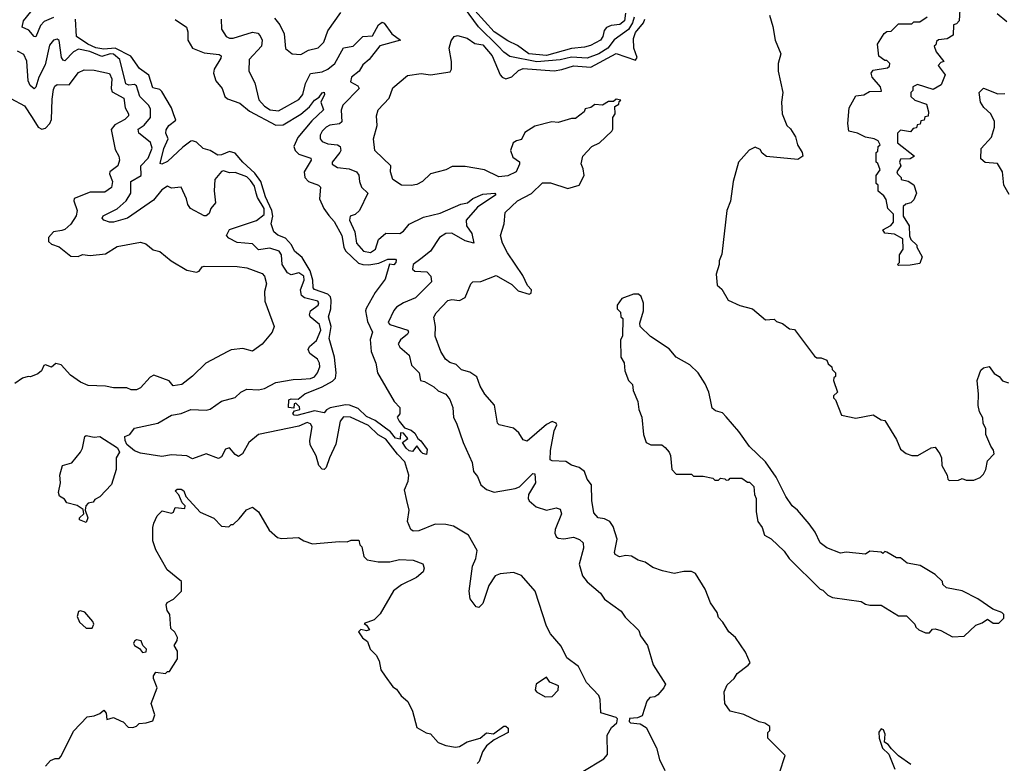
# Model space of a CAD drawing. Extents: x 2472589 to 2662339, y 701009 to 849030.
# Tile 261 of 406: x 2532991 to 2538083, y 785585 to 789432. Entities that reach past the tile are written whole.
import ezdxf

# ---------------------------------------------------------------- set-up
doc = ezdxf.new("R2010")
doc.units = 0

msp = doc.modelspace()

# ---------------------------------------------------------------- linework, layer by layer
at = {"layer": '0CON05XD'}
for points in [[(2536168.7, 789445), (2536160, 789415), (2536138.7, 789381.3), (2536065, 789327.1), (2536032.3, 789285), (2535985, 789255.3), (2535925, 789233.3), (2535845, 789237.4), (2535785, 789223.5), (2535665, 789213.9), (2535525, 789241.1), (2535495, 789262.8), (2535466, 789295), (2535364, 789394), (2535266.5, 789525)], [(2533165, 789443.5), (2533117.4, 789422.6), (2533099.1, 789400.9), (2533075, 789343.3), (2533065, 789343.8), (2533038.1, 789378.1), (2533003.3, 789393.3), (2533010, 789425), (2533071.1, 789498.9)], [(2534445, 789252), (2534485, 789274), (2534535, 789286.2), (2534563.8, 789315), (2534585, 789373.3), (2534650.7, 789469.3)], [(2536124.2, 789465), (2536118, 789425), (2536095, 789406.2), (2536049.1, 789400.9), (2536025, 789391.2), (2536013.7, 789376.3), (2536006.1, 789343.9), (2535995, 789326.1), (2535942, 789298), (2535911.1, 789288.9), (2535845, 789282.6), (2535715, 789246.8), (2535624.3, 789255), (2535565, 789297.5), (2535515, 789321.5), (2535445, 789368), (2535345, 789479.6)], [(2536867.5, 789455), (2536886.4, 789396.4), (2536897.5, 789325), (2536926.7, 789255), (2536912.5, 789205), (2536912.5, 789165), (2536936.7, 789055), (2536930, 789005), (2536933.3, 788945), (2536957.5, 788885), (2536976.4, 788866.4), (2537002.5, 788825), (2537013.3, 788785), (2537037.5, 788745), (2537040, 788725), (2537015, 788707.5), (2536853.6, 788723.6), (2536830.7, 788740.7), (2536819.3, 788759.3), (2536795, 788772.5), (2536763.6, 788756.4), (2536707.5, 788695), (2536680, 788595), (2536666.4, 788493.6), (2536647.5, 788445), (2536621.7, 788218.3), (2536607.5, 788185), (2536607.5, 788165), (2536592.5, 788115), (2536598.3, 788058.3), (2536621.7, 788038.3), (2536655, 787980), (2536715, 787952.5), (2536780, 787935), (2536848.3, 787878.3), (2536891.7, 787881.7), (2536905, 787870), (2536935, 787860), (2536971.7, 787831.7), (2536998.3, 787828.3), (2537101.7, 787691.7), (2537113, 787683), (2537135, 787682.5), (2537165, 787670), (2537171.7, 787651.7), (2537190, 787635), (2537191.7, 787621.7), (2537210, 787605), (2537210, 787585), (2537201.7, 787578.3), (2537200, 787565), (2537220, 787505), (2537200, 787485), (2537200, 787475), (2537210, 787465), (2537240, 787385), (2537315, 787370), (2537405, 787386.7), (2537445, 787362.5), (2537465, 787357.5), (2537525, 787260), (2537545, 787210), (2537575, 787187.5), (2537605, 787177.5), (2537635, 787177.5), (2537705, 787217.5), (2537725, 787220), (2537750, 787185), (2537757.5, 787165), (2537760, 787125), (2537787.5, 787075), (2537790, 787055), (2537798.3, 787048.3), (2537845, 787050), (2537865, 787057.5), (2537885, 787050), (2537925, 787050), (2537957, 787063), (2537975, 787080), (2537987.5, 787105), (2537995, 787150), (2538030, 787185), (2538027.5, 787205), (2538012.5, 787225), (2537987.5, 787285), (2537986.7, 787315), (2537972.5, 787345), (2537971.7, 787371.7), (2537953.6, 787403.6), (2537947.5, 787435), (2537950, 787495), (2537942.5, 787565), (2537955, 787600), (2537961.7, 787618.3), (2537975, 787630), (2538005, 787637.5), (2538030.7, 787600.7), (2538056.4, 787586.4), (2538073.6, 787563.6), (2538105, 787552.5)], [(2537852.5, 789485), (2537850, 789425), (2537835, 789410), (2537820, 789405), (2537818.3, 789351.7), (2537787, 789333), (2537743, 789327), (2537731.7, 789318.3), (2537728.3, 789301.7), (2537720, 789295), (2537730, 789265), (2537770, 789215), (2537755, 789210), (2537740, 789195), (2537776.2, 789146.2), (2537756.2, 789095), (2537715, 789071.2), (2537633, 789097), (2537610, 789085), (2537610, 789065), (2537600, 789055), (2537600, 789035), (2537620, 789015), (2537680, 788995), (2537690, 788955), (2537688.3, 788931.7), (2537671.7, 788928.3), (2537668.3, 788911.7), (2537651.7, 788908.3), (2537648.3, 788891.7), (2537631.7, 788888.3), (2537628.3, 788871.7), (2537611.7, 788868.3), (2537598.3, 788851.7), (2537545, 788860), (2537530, 788845), (2537530, 788795), (2537617.5, 788725), (2537595, 788712.5), (2537545, 788710), (2537540, 788695), (2537546.7, 788675), (2537527.5, 788645), (2537530, 788635), (2537550, 788615), (2537550, 788605), (2537585, 788596.2), (2537615, 788576.7), (2537628, 788535), (2537615, 788500), (2537600, 788485), (2537573, 788477), (2537560, 788465), (2537560, 788415), (2537590, 788365), (2537593, 788313), (2537600, 788295), (2537630, 788265), (2537630, 788255), (2537657.5, 788205), (2537645, 788170), (2537595, 788162.5), (2537535, 788160)], [(2538095, 789420), (2538045, 789462)], [(2533795, 789432.5), (2533852.7, 789392.7), (2533859.5, 789369.5), (2533860.8, 789325), (2533884.4, 789285), (2533945, 789259.5), (2534021.7, 789251.7), (2534032.5, 789245), (2534031.7, 789231.7), (2533995.8, 789175), (2533992.9, 789155), (2534005.8, 789115.8), (2534037.5, 789075), (2534051.1, 789035), (2534065, 789022.9), (2534129.2, 788999.2), (2534178.4, 788958.4), (2534315, 788885.9), (2534352.6, 788887.4), (2534445, 788943.6), (2534489.3, 788980.7), (2534515, 789014.4), (2534539.5, 789030.5), (2534555, 789053.8), (2534566, 789056), (2534566.7, 789045), (2534547.8, 789005), (2534562, 788965), (2534501.5, 788908.5), (2534428.3, 788821.7), (2534407.8, 788775), (2534414.5, 788755), (2534435, 788736.4), (2534495.7, 788715), (2534497.8, 788705), (2534462.5, 788645), (2534465, 788616), (2534484, 788594), (2534536, 788575), (2534546, 788565), (2534541.2, 788505), (2534564.2, 788454.2), (2534589, 788419), (2534616.8, 788386.8), (2534656.2, 788315), (2534666.4, 788255), (2534675.6, 788235.6), (2534742.8, 788172.8), (2534765, 788164.6), (2534796, 788164), (2534847.2, 788172.8), (2534895, 788192.5), (2534935, 788192.5), (2534938, 788188), (2534935.8, 788175), (2534925, 788163.8), (2534903, 788167), (2534880.3, 788089.7), (2534829.6, 788020.4), (2534781.7, 787938.3), (2534779.4, 787925), (2534790, 787870), (2534815.6, 787815), (2534803, 787777), (2534807.9, 787715), (2534832.9, 787655), (2534841.2, 787605), (2534926.8, 787456.8), (2534956.7, 787425), (2534957, 787393), (2534942.5, 787375), (2534952.5, 787355), (2534980, 787320), (2535015, 787308.8), (2535035, 787293.3), (2535050, 787265), (2535065, 787253.3), (2535097.7, 787207.7), (2535095, 787182.5), (2535075, 787186.7), (2535066.1, 787196.1), (2535045, 787226.7), (2535021.7, 787198.3), (2535005, 787201.2), (2534990, 787215), (2534970, 787245), (2534997.5, 787265), (2534975, 787292.5), (2534960, 787295), (2534958.3, 787261.7), (2534935, 787266.2), (2534908.8, 787298.8), (2534828.6, 787358.6), (2534785, 787379.2), (2534740.5, 787420.5), (2534696.9, 787436.9), (2534675, 787438.6), (2534596.2, 787423.8), (2534577, 787413), (2534565, 787397.5), (2534515, 787407.5), (2534423.9, 787383.9), (2534410, 787385), (2534402.5, 787395), (2534411.7, 787408.3), (2534440, 787415), (2534438.3, 787428.3), (2534418.3, 787448.3), (2534410, 787445), (2534408.3, 787421.7), (2534380, 787425), (2534382.5, 787465), (2534395, 787470), (2534431.7, 787468.3), (2534465, 787495.7), (2534555, 787532), (2534609.1, 787560.9), (2534623.6, 787576.4), (2534626.7, 787605), (2534619.2, 787685), (2534592, 787782), (2534601.5, 787845), (2534587.3, 787895), (2534599.1, 787935), (2534601.4, 787981.4), (2534597.4, 787997.4), (2534585, 788010.9), (2534515, 788035.6), (2534508.2, 788045), (2534507.1, 788085), (2534492.6, 788132.6), (2534450.7, 788200.7), (2534411.4, 788235), (2534396.9, 788266.9), (2534365, 788301.9), (2534325, 788317.5), (2534305.7, 788335), (2534291.1, 788375), (2534299.7, 788415), (2534294.8, 788445), (2534262.3, 788515), (2534238.6, 788595), (2534207.4, 788637.4), (2534144, 788694), (2534105, 788741.5), (2534075, 788749.2), (2534035, 788732.1), (2534015, 788730), (2533975, 788754.4), (2533940, 788765), (2533905, 788798.8), (2533885, 788804.3), (2533875, 788802.9), (2533835, 788772.7), (2533755, 788698.1), (2533725, 788684), (2533717, 788687), (2533736.9, 788765), (2533757.8, 788815), (2533745.8, 788845), (2533747.9, 788862.1), (2533762.5, 788885), (2533797.5, 788912.5), (2533785.7, 788944.3), (2533775.3, 788975), (2533725, 789060.8), (2533715, 789070.6), (2533678.9, 789078.9), (2533659.1, 789145), (2533609.5, 789179.5), (2533565, 789242.1), (2533484.5, 789284.5), (2533425, 789278.3), (2533385, 789285.9), (2533342.7, 789305), (2533283.7, 789343.7), (2533279.1, 789435)], [(2534033.3, 789435), (2534035, 789382.5), (2534058, 789345), (2534075, 789335.7), (2534095, 789335.6), (2534195, 789366.9), (2534221.7, 789361.7), (2534235, 789348.8), (2534244.3, 789325), (2534241.1, 789295), (2534176.9, 789225), (2534175.6, 789165), (2534206.9, 789105), (2534227.8, 789017.8), (2534256, 788985), (2534286.2, 788965), (2534329.1, 788960.9), (2534435, 789018.9), (2534455.5, 789045), (2534469.4, 789100.6), (2534495, 789153.1), (2534555, 789161.8), (2534585, 789176.2), (2534620.9, 789205), (2534664.7, 789285.3), (2534714.6, 789295.4), (2534735, 789314.3), (2534765, 789344.4), (2534815, 789348.8), (2534846, 789405), (2534865, 789418.8), (2534875, 789413.8), (2534915, 789358), (2534960, 789325), (2534853.2, 789296.8), (2534798, 789225), (2534765, 789198.8), (2534745.5, 789164.5), (2534706.2, 789135), (2534700.8, 789110.8), (2534739.1, 789089.1), (2534746, 789075), (2534661.3, 788988.7), (2534653.5, 788963.5), (2534656.5, 788903.5), (2534645, 788892.7), (2534595, 788886.2), (2534575, 788875.5), (2534554.4, 788855), (2534544.4, 788835), (2534544.2, 788815), (2534555, 788801.4), (2534585, 788789.4), (2534634.5, 788784.5), (2534648, 788775), (2534651.4, 788755), (2534647.1, 788745), (2534606.2, 788695), (2534606.7, 788685), (2534635, 788667.5), (2534695, 788660.5), (2534732, 788645), (2534745, 788627.5), (2534747.5, 788595), (2534758, 788565), (2534791.2, 788535), (2534747.5, 788445), (2534726.1, 788423.9), (2534700, 788415), (2534696.2, 788395), (2534724.1, 788334.1), (2534732, 788275), (2534768.8, 788235), (2534805, 788227.5), (2534830.8, 788245), (2534845.7, 788295), (2534885, 788326.9), (2534956.2, 788325), (2534975, 788336.9), (2535005, 788374.4), (2535079.5, 788410.5), (2535165, 788430), (2535272.8, 788477.2), (2535305.7, 788484.3), (2535334.2, 788505.8), (2535385, 788529.6), (2535447.5, 788535), (2535453.3, 788525), (2535358.9, 788461.1), (2535299.4, 788395), (2535301.5, 788365), (2535328.6, 788325), (2535340, 788275), (2535295, 788287.5), (2535225, 788326.9), (2535195, 788325.5), (2535161.9, 788305), (2535115.2, 788234.8), (2535064.7, 788195.3), (2535025.8, 788165), (2535021.7, 788141.7), (2535035, 788131.4), (2535097.1, 788127.1), (2535117.5, 788105), (2535120, 788075), (2535037.6, 787992.4), (2534975, 787966.7), (2534940, 787945), (2534925, 787926.7), (2534896.2, 787865), (2534905, 787854.2), (2534998.8, 787825), (2535002, 787815), (2534995.7, 787805), (2534959.2, 787775), (2534948.8, 787755), (2534957.3, 787737.3), (2535005, 787696.7), (2535017.5, 787645), (2535056.2, 787605), (2535063.3, 787565), (2535085, 787560), (2535132.3, 787532.3), (2535155, 787511.2), (2535194.1, 787494.1), (2535215, 787467.5), (2535231.2, 787425), (2535233.6, 787373.6), (2535250, 787345), (2535283.8, 787245), (2535331.4, 787141.4), (2535338, 787095), (2535357.9, 787067.9), (2535375.6, 787025), (2535405, 787001.2), (2535445, 786987.9), (2535553.1, 787006.9), (2535576.2, 787015), (2535645, 787083.3), (2535655, 787082.5), (2535658.2, 787035), (2535622.7, 786975), (2535620, 786955), (2535625, 786942.5), (2535662.3, 786912.3), (2535714.4, 786894.4), (2535765, 786907.1), (2535785, 786898.8), (2535791.9, 786875), (2535760.6, 786795), (2535758.8, 786775), (2535765, 786757.5), (2535775, 786750), (2535805, 786746), (2535855, 786754.2), (2535885, 786742.5), (2535905, 786726.2), (2535907.3, 786697.3), (2535884.3, 786615), (2535901.9, 786555), (2535925, 786524.2), (2535994.3, 786464.3), (2536014.6, 786434.6), (2536101.2, 786371.2), (2536121.3, 786341.3), (2536192.7, 786272.7), (2536201.2, 786245), (2536237.5, 786195), (2536266.7, 786095), (2536330.8, 785995), (2536322.5, 785975), (2536290, 785940), (2536275, 785928.1), (2536250, 785925), (2536233.7, 785906.3), (2536209.5, 785830.5), (2536185, 785820), (2536145, 785816.2), (2536142.1, 785802.1), (2536150, 785795), (2536198.8, 785788.8), (2536230.7, 785770.7), (2536284.4, 785665), (2536299.4, 785605), (2536327.9, 785547.9)], [(2534308.8, 789438.8), (2534335.7, 789405.7), (2534358.8, 789358.8), (2534365, 789282.5), (2534400, 789255), (2534445, 789252)], [(2535592.5, 788107.5), (2535512.9, 788225), (2535486.7, 788275), (2535477.5, 788315), (2535496.7, 788375), (2535501.2, 788435), (2535564.4, 788495), (2535638.2, 788531.8), (2535695, 788587.5), (2535735, 788587.5), (2535825, 788557.5), (2535883.3, 788575), (2535910, 788625), (2535905, 788660), (2535893.6, 788686.4), (2535902.5, 788725), (2535950, 788775), (2535988.8, 788795), (2536053.8, 788855), (2536058.8, 788865), (2536057.5, 788925), (2536070, 788945), (2536068.3, 788981.7), (2536090, 788995), (2536091.7, 789008.3), (2536100, 789015), (2536075, 789020), (2536061.7, 789008.3), (2536035, 789007.5), (2536005, 788988.8), (2535965, 788992.5), (2535945, 788977.5), (2535915, 788970), (2535910, 788955), (2535865, 788920), (2535845, 788920), (2535775, 788900), (2535743, 788903), (2535655, 788880), (2535602.3, 788847.7), (2535585, 788812.5), (2535560, 788805), (2535542.5, 788795), (2535528.8, 788755), (2535541.2, 788721.2), (2535575.7, 788695.7), (2535576.2, 788685), (2535558, 788645), (2535515, 788624.6), (2535469.3, 788619.3), (2535395, 788654), (2535295, 788672.9), (2535227.7, 788672.3), (2535195, 788654.3), (2535115.8, 788634.2), (2535073.8, 788595), (2535045, 788579.2), (2535015, 788574), (2534965, 788576.2), (2534920, 788605), (2534908.8, 788645), (2534910, 788675), (2534826.7, 788755), (2534820, 788815), (2534840, 788885), (2534836.7, 788935), (2534844, 788965), (2534901.2, 789025), (2534921.2, 789078.8), (2534996.4, 789143.6), (2535066.1, 789153.9), (2535115, 789145.8), (2535217.7, 789162.3), (2535223.8, 789175), (2535224, 789215), (2535211.2, 789285), (2535221.7, 789321.7), (2535237.5, 789345), (2535255, 789350), (2535305, 789336), (2535345, 789308.6), (2535385, 789301.4), (2535434.3, 789245), (2535475.5, 789145.5), (2535485, 789134.2), (2535505, 789125.7), (2535535, 789135.6), (2535571, 789169), (2535595, 789178.2), (2535755, 789167.2), (2535795, 789173.4), (2535855, 789193.4), (2535945, 789185.9), (2536075, 789255.9), (2536175, 789222.9), (2536184.2, 789235.8), (2536167.1, 789285), (2536164.7, 789335), (2536174.7, 789365), (2536216.4, 789415), (2536223.8, 789435)], [(2537535, 788160), (2537530, 788165), (2537540, 788175), (2537540, 788215), (2537560, 788245), (2537558.3, 788298.3), (2537515, 788322.5), (2537465, 788327.5), (2537453.9, 788343.9), (2537495, 788367.5), (2537510, 788385), (2537510, 788425), (2537480, 788455), (2537471.7, 788501.7), (2537460, 788520), (2537430, 788545), (2537430, 788575), (2537420, 788585), (2537420, 788625), (2537440, 788655), (2537428.3, 788688.3), (2537420, 788695), (2537420, 788745), (2537428.3, 788751.7), (2537430, 788775), (2537440, 788785), (2537430, 788805), (2537410, 788815), (2537365, 788823.8), (2537324.1, 788844.1), (2537278.8, 788855), (2537273.8, 788895), (2537280, 788975), (2537315, 789037.5), (2537357, 789043), (2537385, 789060), (2537448.3, 789061.7), (2537442.5, 789085), (2537400, 789135), (2537393.3, 789155), (2537405, 789170), (2537478.3, 789181.7), (2537488.3, 789191.7), (2537490, 789205), (2537475, 789220), (2537465, 789220), (2537433, 789243), (2537426.7, 789305), (2537460.7, 789359.3), (2537475, 789370), (2537498.3, 789371.7), (2537535, 789410), (2537605, 789410), (2537615, 789420), (2537645, 789420), (2537683, 789447)], [(2535795, 785476.7), (2536012.4, 785607.6), (2536030, 785630), (2536028.8, 785731.2), (2536050.5, 785769.5), (2536078, 785795), (2536082, 785815), (2536075, 785822), (2535995.8, 785845.8), (2535992.8, 785915), (2535985.2, 785935), (2535922.7, 786002.7), (2535880.3, 786085), (2535820.4, 786130.4), (2535791.4, 786191.4), (2535736, 786255), (2535715.3, 786295), (2535655.9, 786475), (2535586.3, 786556.3), (2535545, 786572), (2535475, 786565.5), (2535449.2, 786555), (2535416.7, 786505), (2535385, 786411.2), (2535365, 786391.2), (2535351.2, 786395), (2535320.4, 786435), (2535314.4, 786475), (2535332.1, 786605), (2535350.4, 786645), (2535356.3, 786685), (2535311.2, 786765), (2535235, 786812.4), (2535195, 786820.6), (2535138.6, 786821.4), (2535055, 786787.7), (2535025, 786785.5), (2535012.7, 786795), (2534996.9, 786835), (2535004.6, 786895), (2534993.6, 786943.6), (2534980.7, 786999.3), (2534999.1, 787045), (2535003.7, 787075), (2534983, 787145), (2534944.2, 787184.2), (2534885, 787261.7), (2534843.7, 787283.7), (2534795, 787332.5), (2534701.2, 787375), (2534665, 787377.5), (2534647.8, 787355), (2534625.4, 787235), (2534592.2, 787165), (2534576.5, 787115), (2534565, 787105.6), (2534555, 787105.7), (2534537.5, 787125), (2534524.5, 787175), (2534493.1, 787233.1), (2534491.4, 787255), (2534504, 787325), (2534495, 787340.8), (2534477.4, 787347.4), (2534435, 787328.7), (2534226.4, 787285), (2534176.5, 787245), (2534143.3, 787185), (2534122.7, 787172.7), (2534105, 787183.1), (2534075, 787216.7), (2534055, 787210.5), (2534035, 787170.8), (2534018, 787162), (2533955, 787186.4), (2533885, 787160.8), (2533855, 787175.5), (2533775, 787180.4), (2533725, 787172.4), (2533615, 787189.5), (2533585, 787201.8), (2533544.8, 787234.8), (2533535.5, 787255), (2533534.3, 787275.7), (2533560, 787285), (2533585, 787318.6), (2533705.4, 787344.6), (2533775, 787385.7), (2533825, 787394.4), (2533875, 787414.4), (2533955, 787412.2), (2533975, 787416.9), (2534035, 787458.6), (2534105, 787476.5), (2534135, 787505.6), (2534165, 787520.6), (2534225, 787516.2), (2534255.9, 787524.1), (2534316, 787554), (2534405, 787570.4), (2534447.9, 787572.1), (2534495, 787575.3), (2534515, 787584), (2534531.3, 787605), (2534542.1, 787635), (2534541.1, 787655), (2534530, 787675), (2534491.9, 787705), (2534481.8, 787725), (2534489.1, 787740.9), (2534525, 787772.2), (2534547.7, 787825), (2534541.6, 787855), (2534493.1, 787895), (2534488.6, 787905), (2534493.9, 787926.1), (2534534.2, 787955), (2534537.2, 787967.2), (2534532, 787975), (2534463.6, 787993.6), (2534447.5, 788005), (2534442.7, 788035), (2534461.2, 788085), (2534459.6, 788105), (2534435, 788121.9), (2534395, 788110.9), (2534375, 788121.9), (2534348.2, 788165), (2534345.3, 788215), (2534333.1, 788235), (2534285, 788250), (2534225, 788241.9), (2534195, 788272.7), (2534115, 788278.9), (2534071.7, 788301.7), (2534060, 788315), (2534075, 788346), (2534215, 788393.5), (2534255, 788423.8), (2534255.6, 788455), (2534221.2, 788511.2), (2534213.3, 788535), (2534205, 788570.5), (2534185, 788600.4), (2534165, 788617.8), (2534105, 788641.4), (2534075, 788640), (2534045, 788650), (2534035, 788645.7), (2534000, 788605), (2533995.7, 788545.7), (2534003.3, 788485), (2533980, 788455), (2533970.7, 788429.3), (2533955, 788416.7), (2533945, 788416.7), (2533873.3, 788455), (2533860, 788475), (2533853.3, 788505), (2533825.8, 788565.8), (2533775, 788560), (2533755, 788571.2), (2533725, 788551.9), (2533682, 788498), (2533548.6, 788405), (2533475, 788384.7), (2533454.7, 788384.7), (2533426.2, 788395), (2533418, 788405), (2533423, 788417), (2533495, 788453.6), (2533540.8, 788495), (2533565.3, 788535), (2533566.2, 788593.8), (2533618.9, 788625), (2533617.8, 788675), (2533655.2, 788714.8), (2533676.1, 788766.1), (2533666.6, 788796.6), (2533622.4, 788832.4), (2533606.5, 788845), (2533603.1, 788865), (2533635, 788885.6), (2533666.4, 788925), (2533668, 788968), (2533658, 788988), (2533612.1, 789035), (2533595, 789089.2), (2533585, 789095.5), (2533555, 789092.1), (2533539.1, 789099.1), (2533508.5, 789225), (2533475, 789253.3), (2533458, 789255), (2533415, 789241.4), (2533353.8, 789266.2), (2533295, 789278.2), (2533269.1, 789265), (2533225, 789218.6), (2533215, 789221.4), (2533206.2, 789236.2), (2533194.3, 789324.3), (2533185, 789330.8), (2533165, 789325.7), (2533145, 789300), (2533121.8, 789198.2), (2533089.6, 789135), (2533075, 789083.3), (2533065, 789074.3), (2533045, 789090.8), (2533035.4, 789115), (2533026.9, 789216.9), (2533011.7, 789251.7), (2532979.5, 789269.5)], [(2532945, 789023.8), (2533015, 788986.2), (2533055.8, 788925), (2533086.2, 788875), (2533105, 788865.8), (2533125, 788870), (2533146.9, 788895), (2533155.6, 788915), (2533159.1, 789020.9), (2533165, 789070), (2533172.7, 789087.3), (2533185, 789096), (2533246.7, 789095), (2533295, 789158.8), (2533325, 789172), (2533375, 789170), (2533455, 789153.3), (2533466.7, 789125), (2533463.3, 789075), (2533468.3, 789058.3), (2533529.2, 789025), (2533536, 788975), (2533553.3, 788945), (2533553.3, 788935), (2533535, 788916), (2533483.2, 788886.8), (2533463.9, 788863.9), (2533485, 788760), (2533504, 788725), (2533507.5, 788705), (2533498, 788675), (2533457.5, 788645), (2533455.7, 788635), (2533470, 788595), (2533465, 788563.3), (2533431.2, 788538.8), (2533355, 788539.2), (2533272.9, 788507.1), (2533270, 788495), (2533287.1, 788445), (2533283.2, 788416.8), (2533255, 788374), (2533225, 788346), (2533209.4, 788340.6), (2533165, 788333.3), (2533140, 788305), (2533140, 788285), (2533155, 788270), (2533195, 788255.8), (2533255, 788207.5), (2533293.6, 788206.4), (2533315, 788216.2), (2533355, 788212), (2533435, 788221.2), (2533495, 788258.8), (2533615, 788281.2), (2533642.3, 788272.3), (2533680.5, 788240.5), (2533715, 788232.5), (2533773.9, 788183.9), (2533855.8, 788135.8), (2533905, 788126.2), (2533919.2, 788130.8), (2533935, 788152.5), (2533945, 788156.7), (2534115, 788155.6), (2534165, 788147.5), (2534245, 788118.8), (2534257.5, 788105), (2534266.9, 788065), (2534256, 788025), (2534258, 787975), (2534306.2, 787845), (2534296.7, 787815), (2534245, 787752.5), (2534195, 787716.7), (2534145, 787730), (2534085, 787723.3), (2534067.5, 787715), (2533952.5, 787655), (2533885, 787587.5), (2533830, 787545), (2533785, 787537.5), (2533763.6, 787563.6), (2533685, 787592.5), (2533665, 787582.5), (2533615, 787527.5), (2533595, 787517.5), (2533567, 787517), (2533545, 787526.7), (2533475, 787527.5), (2533435, 787536.7), (2533345, 787540), (2533305, 787556.2), (2533252.8, 787592.8), (2533205, 787645.8), (2533177, 787653), (2533155, 787633.8), (2533123.9, 787646.1), (2533115, 787642.5), (2533103.3, 787615), (2533085, 787600), (2533046.4, 787583.6), (2533035, 787586.7), (2533005, 787576.7), (2532965, 787550)], [(2538107.5, 788527.5), (2538080, 788575), (2538072.5, 788645), (2538047, 788687), (2537983, 788693), (2537961.7, 788711.7), (2537962.5, 788765), (2538016.1, 788823.9), (2538032.5, 788875), (2538032.5, 788905), (2538012.5, 788945), (2537977, 788977), (2537960, 789005), (2537952.5, 789055), (2537975, 789077.5), (2538048.3, 789048.3), (2538085, 789050)], [(2536920, 785535), (2536950, 785625), (2536860, 785715), (2536860, 785745), (2536870, 785755), (2536870, 785775), (2536845, 785793.3), (2536815, 785800), (2536735, 785838), (2536664.4, 785854.4), (2536637.5, 785895), (2536633.3, 785955), (2536649.3, 785990.7), (2536685, 786023.3), (2536700.5, 786049.5), (2536758, 786092), (2536767.5, 786105), (2536745, 786160), (2536692.5, 786235), (2536657.5, 786265), (2536627.5, 786315), (2536605, 786340), (2536597.5, 786365), (2536563.3, 786415), (2536536.1, 786486.1), (2536486.4, 786566.4), (2536465, 786576.7), (2536425, 786576.7), (2536375, 786566.7), (2536315, 786580), (2536265, 786597.5), (2536226.1, 786626.1), (2536190, 786635), (2536155, 786656.7), (2536125, 786660), (2536092.7, 786652.7), (2536070, 786665), (2536066.2, 786675), (2536080, 786745), (2536059.7, 786809.7), (2536043.3, 786835), (2536015, 786848.8), (2535982.5, 786855), (2535960.5, 786880.5), (2535950, 786945), (2535948.6, 787025), (2535926, 787055), (2535910.8, 787095), (2535883.8, 787115), (2535845, 787128), (2535815, 787146.2), (2535745, 787149.2), (2535734.6, 787154.6), (2535735, 787202.5), (2535755.3, 787304.7), (2535768.9, 787335), (2535764.3, 787345), (2535745, 787353.5), (2535715, 787337.1), (2535615, 787251.2), (2535595, 787257.5), (2535572.5, 787295), (2535545, 787318.8), (2535470, 787335), (2535462, 787345), (2535446.8, 787436.8), (2535396.2, 787495), (2535372.5, 787535), (2535355, 787584), (2535318.8, 787608.8), (2535275, 787620.8), (2535248, 787648), (2535215, 787658.6), (2535192, 787675), (2535169.4, 787715), (2535140, 787795), (2535141.4, 787845), (2535132.7, 787892.7), (2535144.2, 787915), (2535205, 787978.6), (2535225, 787983.5), (2535265, 787979.5), (2535295, 787994.4), (2535324.2, 788065), (2535334.4, 788075.6), (2535375, 788077.5), (2535455, 788108.5), (2535535, 788060.9), (2535568.5, 788028.5), (2535625, 788011.9), (2535635, 788016.2), (2535638.1, 788035), (2535617.2, 788057.2), (2535592.5, 788107.5)], [(2537815, 786240), (2537875, 786242.5), (2537935, 786300), (2537968.3, 786311.7), (2537995, 786330), (2538025, 786310), (2538055, 786310), (2538080, 786335), (2538080, 786355), (2538070, 786365), (2538023, 786383), (2537946.1, 786436.1), (2537865, 786477.5), (2537783, 786493), (2537765, 786510), (2537762.5, 786525), (2537725, 786562.5), (2537647.7, 786607.7), (2537580.5, 786620.5), (2537545, 786647.5), (2537525, 786647.5), (2537475, 786677.5), (2537465, 786680), (2537455, 786670), (2537445, 786677.5), (2537387, 786683), (2537365, 786667.5), (2537265, 786676.7), (2537235, 786672.5), (2537165, 786700), (2537130, 786725), (2537105, 786780), (2537073, 786823), (2537012.5, 786895), (2536985, 786917.5), (2536953.3, 786965), (2536903.3, 787065), (2536847.5, 787145), (2536764.3, 787224.3), (2536710.5, 787300.5), (2536645, 787377.5), (2536625, 787397.5), (2536588.3, 787408.3), (2536571.7, 787421.7), (2536562.5, 787465), (2536553.8, 787505), (2536535, 787547.5), (2536500, 787605), (2536455.8, 787645.8), (2536385, 787686.7), (2536349.3, 787729.3), (2536253.6, 787793.6), (2536200, 787845), (2536198.3, 787861.7), (2536216.7, 787925), (2536216.7, 787965), (2536205, 788000), (2536191.7, 788011.7), (2536165, 788012.5), (2536105, 787990), (2536080, 787955), (2536080, 787935), (2536098.3, 787918.3), (2536100, 787895), (2536110, 787885), (2536107.5, 787795), (2536097.5, 787775), (2536100, 787685), (2536117, 787657), (2536120, 787615), (2536140, 787565), (2536160, 787545), (2536163, 787513), (2536187, 787457), (2536192.5, 787415), (2536207.5, 787375), (2536217.5, 787285), (2536230, 787245), (2536255, 787232.5), (2536311.7, 787231.7), (2536328.3, 787218.3), (2536350, 787195), (2536357, 787177), (2536362.5, 787105), (2536385, 787080), (2536465, 787080), (2536475, 787070), (2536525, 787070), (2536575, 787060), (2536585, 787050), (2536605, 787050), (2536615, 787060), (2536637, 787057), (2536645, 787050), (2536658.3, 787051.7), (2536665, 787060), (2536725, 787060), (2536755, 787040), (2536765, 787040), (2536787, 787017), (2536790, 786975), (2536800, 786955), (2536800, 786885), (2536807.5, 786835), (2536830, 786805), (2536842.5, 786765), (2536876.4, 786746.4), (2536945, 786682.5), (2536970, 786645), (2537130, 786485), (2537145, 786480), (2537170, 786455), (2537195, 786442.5), (2537341.7, 786421.7), (2537365, 786407.5), (2537387, 786403), (2537445, 786402.5), (2537535, 786347.5), (2537577, 786347), (2537620, 786305), (2537625, 786290), (2537640, 786275), (2537675, 786260), (2537695, 786260), (2537711.7, 786278.3), (2537725, 786280), (2537755, 786272.5), (2537815, 786240)], [(2533335, 786830), (2533300, 786845), (2533300, 786855), (2533322.5, 786875), (2533318.3, 786898.3), (2533288, 786918), (2533235, 786932.5), (2533221.7, 786951.7), (2533196.7, 786966.7), (2533192, 786985), (2533201.2, 787035), (2533197.5, 787075), (2533212.5, 787125), (2533260.5, 787139.5), (2533305.8, 787194.2), (2533316.2, 787215), (2533327.5, 787275), (2533335, 787280), (2533375, 787272.5), (2533405, 787276.2), (2533496.6, 787216.6), (2533506.4, 787193.6), (2533488.8, 787165), (2533490, 787105), (2533465, 787027.5), (2533405, 786963.3), (2533380, 786950), (2533370, 786935), (2533345, 786930), (2533333, 786917), (2533330, 786895), (2533343.3, 786855), (2533335, 786830)], [(2533125, 785570), (2533150.7, 785599.3), (2533175, 785610), (2533195, 785610), (2533205, 785622.5), (2533269.5, 785750.5), (2533340, 785825), (2533375, 785830), (2533405, 785842.5), (2533425, 785860), (2533437.5, 785845), (2533441.7, 785811.7), (2533475, 785822.5), (2533515, 785802.5), (2533525, 785800), (2533551.2, 785771.2), (2533575, 785770), (2533595, 785777.5), (2533608.3, 785791.7), (2533645, 785793.8), (2533680, 785805), (2533690, 785835), (2533671.2, 785895), (2533702.5, 785975), (2533683, 786023), (2533683, 786037), (2533695, 786056.7), (2533745, 786050), (2533755, 786060), (2533765, 786060), (2533807.5, 786125), (2533807.5, 786165), (2533790, 786195), (2533805, 786220), (2533806.7, 786235), (2533793, 786263), (2533773, 786283), (2533766.7, 786355), (2533753.3, 786375), (2533747.5, 786405), (2533753.6, 786416.4), (2533786.4, 786433.6), (2533827.5, 786475), (2533827.5, 786525), (2533753.3, 786585), (2533695, 786690), (2533680, 786735), (2533680, 786805), (2533683.6, 786826.4), (2533702.5, 786865), (2533728.3, 786891.7), (2533775, 786878.8), (2533785.8, 786884.2), (2533795, 786907.5), (2533845, 786902.5), (2533846.1, 786916.1), (2533831.7, 786931.7), (2533814, 786974), (2533794, 786995), (2533805, 787002.5), (2533825, 787002.5), (2533840, 786995), (2533850, 786965), (2533923.6, 786883.6), (2533995, 786852.5), (2534035, 786812.5), (2534071.7, 786808.3), (2534085, 786820), (2534095, 786820), (2534125, 786850), (2534163.6, 786896.4), (2534195, 786910), (2534226.4, 786886.4), (2534281.7, 786791.7), (2534323.6, 786753.6), (2534345, 786747.5), (2534433, 786753), (2534460, 786735), (2534505, 786720), (2534645, 786732.5), (2534685, 786730), (2534705, 786740), (2534745, 786740), (2534750, 786715), (2534760, 786705), (2534770, 786655), (2534788.3, 786638.3), (2534845, 786627.5), (2534905, 786627.5), (2534955, 786640), (2535025, 786636.2), (2535076.4, 786616.4), (2535083.3, 786595), (2535077.5, 786575), (2535043.6, 786546.4), (2534965, 786507.5), (2534923.6, 786476.4), (2534855, 786357.5), (2534823.6, 786326.4), (2534771.7, 786308.3), (2534785, 786300), (2534800, 786275), (2534785, 786270), (2534755, 786276.7), (2534742.5, 786265), (2534764.1, 786234.1), (2534790, 786215), (2534802.5, 786175), (2534833.6, 786143.6), (2534850, 786115), (2534858.3, 786068.3), (2534880, 786035), (2534920.7, 785980.7), (2534939.3, 785969.3), (2534964.1, 785934.1), (2534997.5, 785905), (2535022.5, 785855), (2535045, 785770), (2535093, 785743), (2535115, 785737.5), (2535155, 785692.5), (2535195, 785676.7), (2535245, 785668.8), (2535265, 785672), (2535304.1, 785695.9), (2535372.5, 785715), (2535405, 785742.5), (2535441.7, 785738.3), (2535495, 785777.5), (2535505, 785777.5), (2535516.1, 785766.1), (2535517.5, 785745), (2535445, 785706.7), (2535404.3, 785675.7), (2535383.3, 785645), (2535366.7, 785595), (2535356.1, 785583.9)], [(2533335, 786284), (2533365, 786284.2), (2533374, 786305), (2533369.4, 786319.4), (2533327.1, 786367.1), (2533305, 786373.8), (2533295, 786370), (2533288.6, 786345), (2533300.8, 786315), (2533335, 786284)], [(2533625, 786158.8), (2533645, 786162.5), (2533645.9, 786175.9), (2533627.5, 786195), (2533618.8, 786218.8), (2533595, 786223.3), (2533585, 786217.5), (2533580, 786205), (2533584, 786195), (2533609.7, 786179.7), (2533625, 786158.8)], [(2535708.1, 785928.1), (2535745, 785930.6), (2535776.1, 785963.9), (2535776.4, 785986.4), (2535732.5, 786005), (2535715, 786030), (2535662.5, 785995), (2535656.7, 785965), (2535663.3, 785955), (2535708.1, 785928.1)], [(2537599.3, 785579.3), (2537535, 785623.8), (2537499.2, 785659.2), (2537482.2, 785682.2), (2537463.3, 785695), (2537467.1, 785735), (2537457.9, 785757.9), (2537445, 785763.8), (2537434.2, 785745.8), (2537435.7, 785715.7), (2537453.1, 785663.1), (2537485, 785632.5), (2537516.7, 785555)]]:
    msp.add_lwpolyline(points, dxfattribs=at)

doc.saveas('drawing.dxf')
